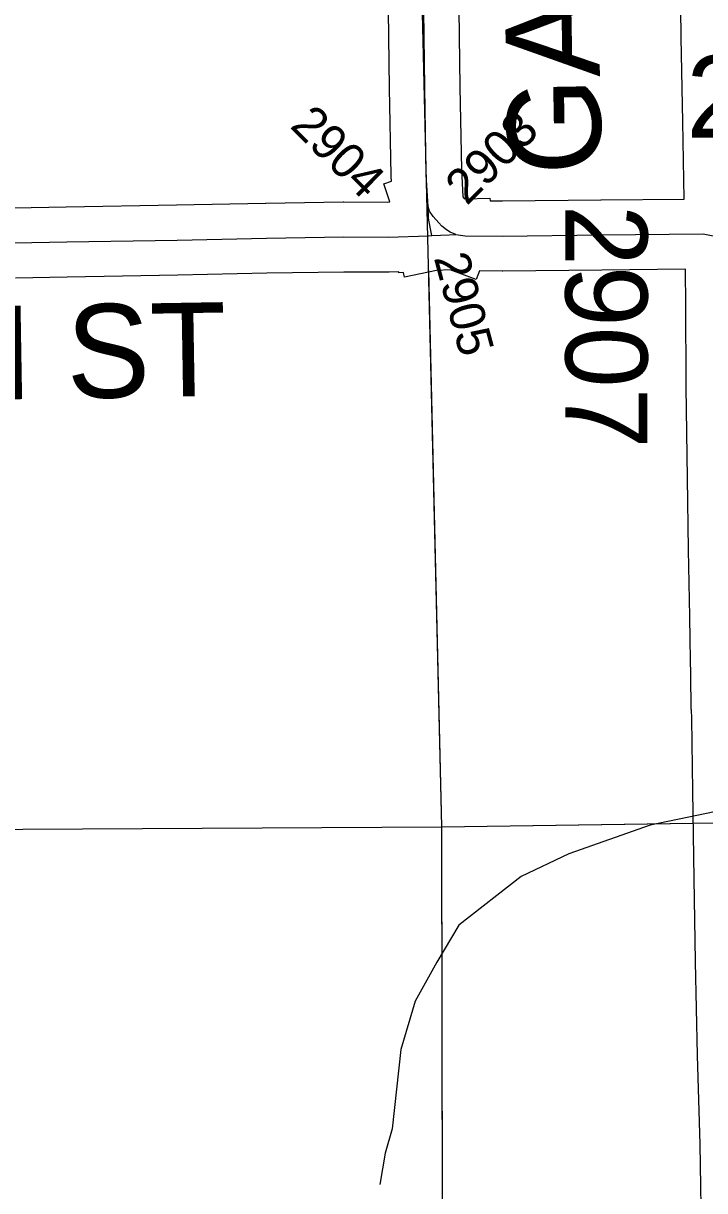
# Model space of a CAD drawing. Extents: x 23.6 to 68.7, y -63 to -29.
# Drawn here: x 39.295 to 39.877, y -44.982 to -43.985 of the extents above; entities that cross this region are included whole.
import ezdxf

# ---------------------------------------------------------------- set-up
doc = ezdxf.new("R2010")
doc.units = 0
for name, color, linetype in [('tdCoHydroRiver', 7, 'Continuous'), ('tdCoSecRdNmbr', 7, 'Continuous'), ('tdCoSecRdTxt', 7, 'Continuous'), ('tdCoSecRteBand', 7, 'Continuous'), ('tdCoSecRteCL', 7, 'Continuous'), ('tdCoSectLine', 7, 'Continuous'), ('tdCoSectLinePart', 7, 'Continuous'), ('tdCoSurfEarth', 7, 'Continuous'), ('tdCoSurfGravel', 7, 'Continuous')]:
    doc.layers.add(name, color=color, linetype=linetype)

msp = doc.modelspace()

# ---------------------------------------------------------------- linework, layer by layer
at = {"layer": 'tdCoHydroRiver'}
msp.add_lwpolyline([(39.98155, -44.63882), (39.83032, -44.67025), (39.76109, -44.69459), (39.72024, -44.71392), (39.66695, -44.75547), (39.64832, -44.78721), (39.62969, -44.82054), (39.61745, -44.8617), (39.6102, -44.92964), (39.60408, -44.95022), (39.5996, -44.9771)], dxfattribs=at)
at = {"layer": 'tdCoSecRteBand'}
for points in [[(39.28708, -44.14278), (39.33164, -44.14196), (39.33165, -44.14196), (39.33167, -44.14196), (39.42597, -44.14032), (39.50203, -44.13867), (39.50213, -44.13867), (39.50223, -44.13867), (39.56832, -44.13768), (39.56861, -44.13768), (39.5689, -44.13768), (39.60615, -44.13784), (39.60805, -44.13778), (39.60305, -44.12215), (39.60954, -44.12008), (39.60933, -44.11627), (39.6093, -44.11571), (39.60929, -44.11515), (39.60798, -44.04068), (39.60798, -44.04061), (39.60797, -44.04054), (39.60682, -43.95226)], [(39.66682, -43.95147), (39.66797, -44.03969), (39.66921, -44.11011), (39.66922, -44.11011), (39.67039, -44.13344), (39.67155, -44.1348), (39.67217, -44.13476), (39.67219, -44.1352), (39.6936, -44.1346), (39.69366, -44.13679), (39.70437, -44.1369), (39.78838, -44.13592), (39.78841, -44.13592), (39.78845, -44.13592), (39.85957, -44.13524), (39.85838, -44.0694), (39.8569, -43.99726), (39.85689, -43.99711), (39.85689, -43.99695), (39.8564, -43.94845)], [(39.87449, -45.03212), (39.87317, -44.94248), (39.87088, -44.86676), (39.87088, -44.86665), (39.87087, -44.86653), (39.86906, -44.78696), (39.86906, -44.78683), (39.86906, -44.7867), (39.86807, -44.71573), (39.86676, -44.64098), (39.86676, -44.64088), (39.86676, -44.64077), (39.86611, -44.57939), (39.8657, -44.57143), (39.86554, -44.57143), (39.86554, -44.57118), (39.86529, -44.57118), (39.86501, -44.54131), (39.86479, -44.52853), (39.86479, -44.52847), (39.86479, -44.52846), (39.86449, -44.51144), (39.86456, -44.51144), (39.86429, -44.49184), (39.86314, -44.4349), (39.86314, -44.4348), (39.86314, -44.4347), (39.86232, -44.37372), (39.86117, -44.29581), (39.86117, -44.29566), (39.86117, -44.2955), (39.86084, -44.22255), (39.86066, -44.19916), (39.86065, -44.19813), (39.8606, -44.19524), (39.78905, -44.19592), (39.70474, -44.1969), (39.70441, -44.19691), (39.70408, -44.1969), (39.68466, -44.1967), (39.68185, -44.20411), (39.65967, -44.1957), (39.64791, -44.19637), (39.62063, -44.20191), (39.61983, -44.19796), (39.6158, -44.19818), (39.61576, -44.19756), (39.60758, -44.19783), (39.60701, -44.19785), (39.60645, -44.19784), (39.56893, -44.19768), (39.50323, -44.19866), (39.42721, -44.2003), (39.42714, -44.2003), (39.42708, -44.20031), (39.33273, -44.20195), (39.28839, -44.20277)]]:
    msp.add_lwpolyline(points, dxfattribs=at)
at = {"layer": 'tdCoSecRteCL'}
for points in [[(39.64077, -44.14158), (39.63929, -44.11462), (39.63797, -44.04015), (39.63682, -43.95186)], [(39.64406, -44.16654), (39.64259, -44.15929), (39.64127, -44.15157), (39.64077, -44.14158)], [(39.66444, -44.16542), (39.65967, -44.16362), (39.65655, -44.16164), (39.6526, -44.15835), (39.64997, -44.15572), (39.64521, -44.15013), (39.64208, -44.1457), (39.64077, -44.14158)], [(38.67446, -44.18149), (38.7165, -44.18182), (38.80626, -44.17985), (38.88287, -44.17853), (38.95061, -44.17738), (39.03018, -44.17754), (39.06536, -44.17738), (39.11633, -44.17721), (39.14362, -44.17606), (39.18932, -44.17458), (39.24604, -44.17409), (39.28764, -44.17278), (39.33219, -44.17195), (39.42656, -44.17031), (39.50268, -44.16867), (39.56877, -44.16768), (39.60658, -44.16784), (39.64127, -44.16669), (39.64405, -44.16654), (39.64406, -44.16654)], [(39.64406, -44.16654), (39.6587, -44.16571), (39.66444, -44.16542), (39.66444, -44.16542)], [(39.66444, -44.16542), (39.67233, -44.16657), (39.70439, -44.1669), (39.78873, -44.16592), (39.87554, -44.16509), (39.88409, -44.16657), (39.89013, -44.16762), (39.89013, -44.16762)]]:
    msp.add_lwpolyline(points, dxfattribs=at)
at = {"layer": 'tdCoSectLine'}
for points in [[(39.62848, -43.66479), (39.65236, -44.6716)], [(39.65236, -44.6716), (40.64948, -44.65711)], [(38.68154, -44.67704), (39.65236, -44.6716)], [(39.65236, -44.6716), (39.65389, -45.67179)]]:
    msp.add_lwpolyline(points, dxfattribs=at)
at = {"layer": 'tdCoSectLinePart'}
for points in [[(39.64109, -44.19641), (39.65236, -44.6716)], [(39.65236, -44.6716), (39.86674, -44.66849)], [(38.68154, -44.67704), (39.65236, -44.6716)], [(39.65236, -44.6716), (39.65385, -45.64181)]]:
    msp.add_lwpolyline(points, dxfattribs=at)
at = {"layer": 'tdCoSurfEarth'}
msp.add_lwpolyline([(38.67446, -44.18149), (38.7165, -44.18182), (38.80626, -44.17985), (38.88287, -44.17853), (38.95061, -44.17738), (39.03018, -44.17754), (39.06536, -44.17738), (39.11633, -44.17721), (39.14362, -44.17606), (39.18932, -44.17458), (39.24604, -44.17409), (39.28764, -44.17278), (39.33219, -44.17195), (39.42656, -44.17031), (39.50268, -44.16867), (39.56877, -44.16768), (39.60658, -44.16784), (39.64127, -44.16669), (39.64405, -44.16654)], dxfattribs=at)
at = {"layer": 'tdCoSurfGravel'}
for points in [[(39.64077, -44.14158), (39.63929, -44.11462), (39.63797, -44.04015), (39.63682, -43.95186), (39.63567, -43.86489), (39.63485, -43.78598), (39.6337, -43.71923), (39.63205, -43.67468), (39.6314, -43.67237), (39.63041, -43.67024), (39.62844, -43.6681)], [(39.66444, -44.16542), (39.65967, -44.16362), (39.65655, -44.16164), (39.6526, -44.15835), (39.64997, -44.15572), (39.64521, -44.15013), (39.64208, -44.1457), (39.64077, -44.14158)], [(39.64406, -44.16654), (39.64259, -44.15929), (39.64127, -44.15157), (39.64077, -44.14158)], [(39.64405, -44.16654), (39.64406, -44.16654), (39.6587, -44.16571), (39.66444, -44.16542)], [(39.66444, -44.16542), (39.66444, -44.16542), (39.67233, -44.16657), (39.70439, -44.1669), (39.78873, -44.16592), (39.87554, -44.16509), (39.88409, -44.16657), (39.89013, -44.16762)]]:
    msp.add_lwpolyline(points, dxfattribs=at)

# ---------------------------------------------------------------- texts
at = {"layer": 'tdCoSecRdNmbr'}
for s, height, rotation, p in [('2909', 0.07, 0.03139, (39.86132, -44.08281)), ('2904', 0.03, 315.03009, (39.52203, -44.07367)), ('2903', 0.03, 45.02971, (39.67392, -44.14154)), ('2907', 0.07, 270.02896, (39.75803, -44.14021)), ('2905', 0.03, 285.02911, (39.6456, -44.18539))]:
    msp.add_text(s, height=height, rotation=rotation, dxfattribs=at).set_placement(p)
at = {"layer": 'tdCoSecRdTxt'}
for s, rotation, p in [('GALESTON AVE', 91, (39.78899, -44.11398)), ('205TH ST', 0.95282, (38.98182, -44.31139))]:
    msp.add_text(s, height=0.08, rotation=rotation, dxfattribs=at).set_placement(p)

doc.saveas('drawing.dxf')
